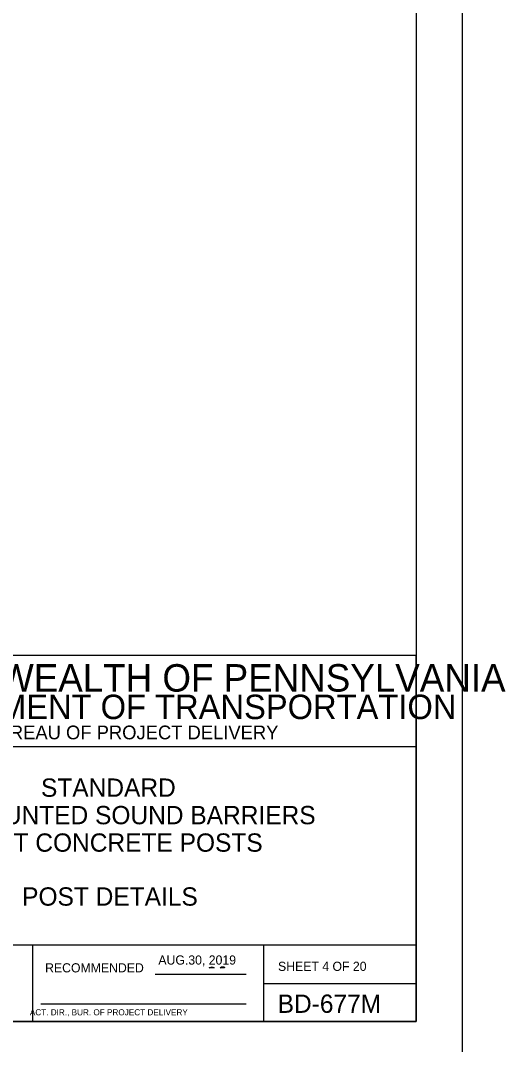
# Model space of a CAD drawing. Extents: x 3351 to 8430, y -3586 to 1457.
# Drawn here: x 5298.8 to 5457.6, y -14.8 to 320.7 of the extents above; entities that cross this region are included whole.
import ezdxf

# ---------------------------------------------------------------- set-up
doc = ezdxf.new("R2010")
doc.units = 0
for name, color, linetype in [('1', 7, 'Continuous'), ('2', 7, 'Continuous'), ('60', 7, 'Continuous'), ('PLT-BNDY', 7, 'Continuous')]:
    doc.layers.add(name, color=color, linetype=linetype)

msp = doc.modelspace()

# ---------------------------------------------------------------- linework, layer by layer
at = {"layer": '2'}
for p, q in [((5428.34, 556.69), (5428.34, -7.31)), ((5428.34, 112.69), (5228.34, 112.69)), ((5428.34, -7.31), (5428.34, 112.69)), ((5428.34, 82.69), (5228.34, 82.69)), ((5428.34, 17.69), (5228.34, 17.69)), ((5302.84, -7.31), (5302.84, 17.69)), ((5378.34, 17.69), (5378.34, -7.31)), ((5342.81, 8.19), (5372.71, 8.19)), ((5378.34, 5.19), (5428.34, 5.19)), ((5305.47, -1.43), (5372.71, -1.43)), ((5428.34, -7.31), (4642.34, -7.31)), ((5228.34, -7.31), (5428.34, -7.31))]:
    msp.add_line(p, q, dxfattribs=at)
at = {"layer": '60'}
for points in [[(5360.53, 10.28), (5361.51, 10.62), (5362.21, 10.29)], [(5364.14, 10.28), (5364.59, 10.66), (5365.42, 10.6), (5365.57, 10.27), (5365.04, 10.3)]]:
    msp.add_lwpolyline(points, close=True, dxfattribs=at)
at = {"layer": 'PLT-BNDY'}
msp.add_lwpolyline([(4602.34, 571.69), (5443.34, 571.69), (5443.34, -22.31), (4602.34, -22.31)], close=True, dxfattribs=at)

# ---------------------------------------------------------------- texts
at = {"layer": '1'}
for s, height, p in [('STANDARD', 6, (5305.48, 66.36)), ('GROUND MOUNTED SOUND BARRIERS', 6, (5242.5, 57.36)), ('PRECAST CONCRETE POSTS', 6, (5263.5, 48.36)), ('POST DETAILS', 6, (5299.31, 30.69)), ('SHEET 4 OF 20', 3, (5383.09, 9.32)), ('BD-677M', 6, (5382.97, -4.43))]:
    msp.add_text(s, height=height, dxfattribs=at).set_placement(p)
at = {"layer": '2'}
for s, height, p in [('COMMONWEALTH OF PENNSYLVANIA', 9, (5235.59, 100.82)), ('DEPARTMENT OF TRANSPORTATION', 8.0002, (5248.34, 91.82)), ('BUREAU OF PROJECT DELIVERY', 4.5, (5286.93, 85.19)), ('AUG.30, 2019', 3, (5343.91, 11.38)), ('   ACT. DIR., BUR. OF PROJECT DELIVERY', 2.0002, (5299.61, -5.25))]:
    msp.add_text(s, height=height, dxfattribs=at).set_placement(p)
msp.add_text('RECOMMENDED', height=3, rotation=360, dxfattribs=at).set_placement((5306.83, 8.82))

doc.saveas('drawing.dxf')
